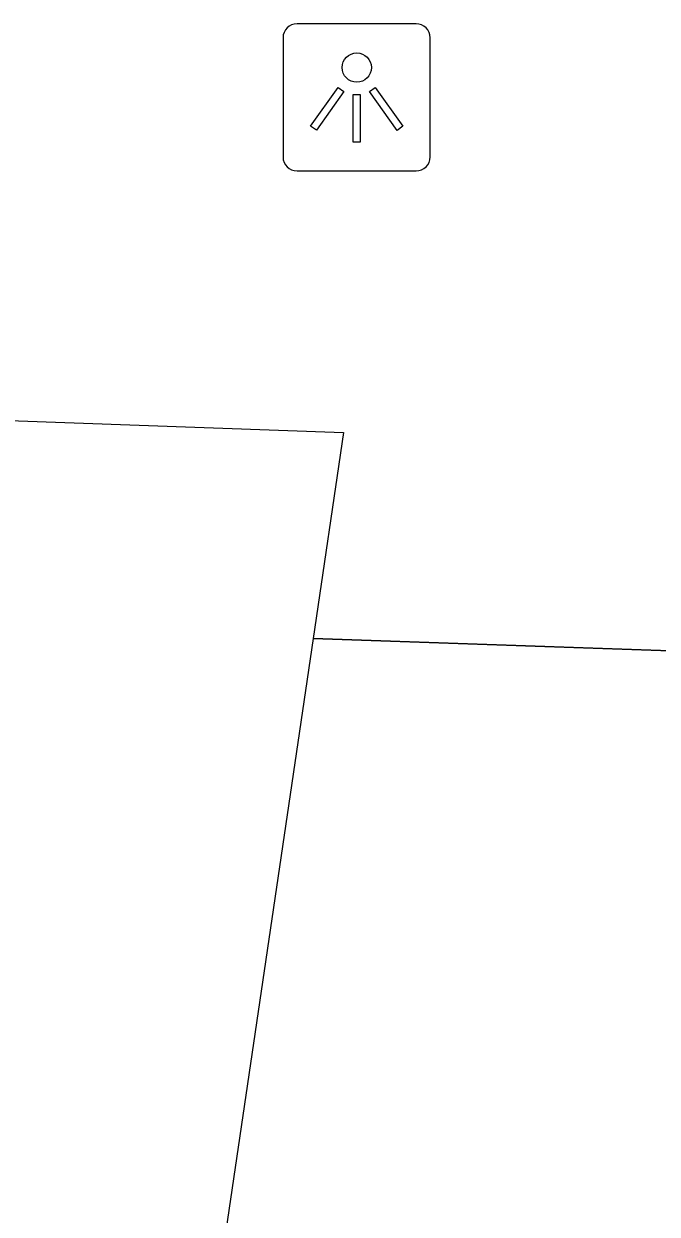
# Model space of a CAD drawing. Extents: x 164150 to 165261, y 382513 to 383432.
# Drawn here: x 164283.17 to 164287.46, y 383111.13 to 383119.2 of the extents above; entities that cross this region are included whole.
import ezdxf

# ---------------------------------------------------------------- set-up
doc = ezdxf.new("R2010")
doc.units = 0
for name, color, linetype in [('IMGEO_Lichtpunt', 7, 'Continuous'), ('IMGEO_Muur', 7, 'Continuous'), ('IMGEO_Pand', 7, 'Continuous'), ('IMGEO_Voetpad_open', 7, 'Continuous')]:
    doc.layers.add(name, color=color, linetype=linetype)

msp = doc.modelspace()

# ---------------------------------------------------------------- linework, layer by layer
at = {"layer": 'IMGEO_Lichtpunt'}
for p, q in [((164285.8316, 383119.1961), (164285.0245, 383119.1961)), ((164285.8316, 383119.1961), (164285.0245, 383119.1961)), ((164284.9298, 383119.1015), (164284.9298, 383118.2943)), ((164284.9298, 383119.1015), (164284.9298, 383118.2943)), ((164285.9263, 383118.2943), (164285.9263, 383119.1015)), ((164285.9263, 383118.2943), (164285.9263, 383119.1015)), ((164285.0245, 383118.1997), (164285.8316, 383118.1997)), ((164285.0245, 383118.1997), (164285.8316, 383118.1997))]:
    msp.add_line(p, q, dxfattribs=at)
for points in [[(164285.3042, 383118.7648), (164285.3427, 383118.7373), (164285.1554, 383118.4749), (164285.1169, 383118.5024), (164285.3042, 383118.7648)], [(164285.4057, 383118.7171), (164285.453, 383118.7171), (164285.453, 383118.3947), (164285.4057, 383118.3947), (164285.4057, 383118.7171)], [(164285.5156, 383118.7371), (164285.5542, 383118.7645), (164285.7409, 383118.5016), (164285.7023, 383118.4742), (164285.5156, 383118.7371)]]:
    msp.add_lwpolyline(points, dxfattribs=at)
msp.add_circle((164285.4294, 383118.8994), 0.0994, dxfattribs=at)
for centre, start, end in [((164285.0245, 383119.1015), 90, 180), ((164285.0245, 383119.1015), 90, 180), ((164285.8316, 383119.1015), 0, 90), ((164285.8316, 383119.1015), 0, 90), ((164285.0245, 383118.2943), 180, 270), ((164285.0245, 383118.2943), 180, 270), ((164285.8316, 383118.2943), 270, 0), ((164285.8316, 383118.2943), 270, 360)]:
    msp.add_arc(centre, 0.0946, start, end, dxfattribs=at)
at = {"layer": 'IMGEO_Muur'}
msp.add_lwpolyline([(164339.895, 383111.289), (164323.49, 383113.707), (164285.133, 383115.032)], dxfattribs=at)
at = {"layer": 'IMGEO_Pand'}
for points in [[(164265.645, 383117.134), (164285.339, 383116.427), (164285.133, 383115.032)], [(164285.133, 383115.032), (164279.36, 383075.889)]]:
    msp.add_lwpolyline(points, dxfattribs=at)
at = {"layer": 'IMGEO_Voetpad_open'}
msp.add_lwpolyline([(164285.133, 383115.032), (164320.921, 383113.796)], dxfattribs=at)

doc.saveas('drawing.dxf')
